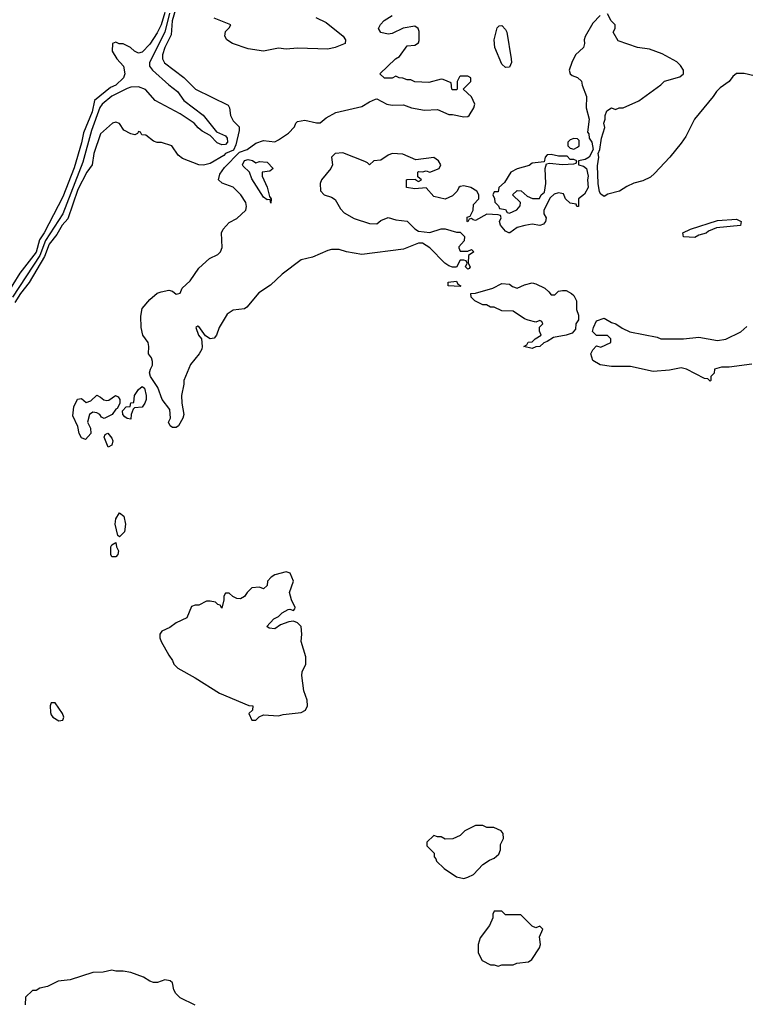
# Model space of a CAD drawing. Header units: inches. Extents: x 2348352 to 2479776, y 460422 to 613655.
# Tile 350 of 590: x 2411183 to 2415016, y 541373 to 546576. Entities that reach past the tile are written whole.
import ezdxf

# ---------------------------------------------------------------- set-up
doc = ezdxf.new("R2010")
doc.units = ezdxf.units.IN
doc.header["$MEASUREMENT"] = 0
doc.layers.add('C4514', color=7, linetype='Continuous')

msp = doc.modelspace()

# ---------------------------------------------------------------- linework, layer by layer
at = {"layer": 'C4514', "color": 4}
for points, elevation in [([(2411950, 546614), (2411930, 546549.4), (2411910, 546506.6), (2411870, 546446.6), (2411830, 546405.2), (2411810, 546399), (2411789.4, 546409.4), (2411768, 546430), (2411730, 546448.7), (2411708.7, 546448.7), (2411690, 546458), (2411674, 546450), (2411672, 546410), (2411696, 546370), (2411730.8, 546330), (2411738.8, 546290), (2411730.7, 546270), (2411690.5, 546230), (2411662, 546218), (2411578.7, 546150), (2411565.5, 546090), (2411520.9, 545979.1), (2411510, 545925.2), (2411470, 545792.7), (2411410, 545640.9), (2411312.3, 545450), (2411287.3, 545412.7), (2411270, 545348), (2411183.8, 545236.2), (2411110, 545117)], 28), ([(2411975.1, 546610), (2411950.2, 546510), (2411868.7, 546350), (2411868.5, 546330), (2411883.8, 546310), (2411970, 546232.4), (2412016.7, 546196.7), (2412050.4, 546150), (2412151.4, 546071.4), (2412222.9, 545982.9), (2412270, 545962), (2412278.5, 545950), (2412281.5, 545930), (2412270, 545917.7), (2412250, 545915.4), (2412225.8, 545925.8), (2412190, 545964), (2412147.2, 545987.2), (2412125.1, 546005.1), (2412105.2, 546030), (2412030, 546078.4), (2411899, 546150), (2411847.3, 546207.3), (2411810, 546220.7), (2411770, 546220.5), (2411750, 546212.8), (2411670, 546172.1), (2411619.5, 546130), (2411606.9, 546113.1), (2411563, 545990), (2411516.6, 545823.4), (2411411, 545550), (2411320.1, 545410), (2411289.5, 545330), (2411145.4, 545110)], 32), ([(2412006.2, 546630), (2411988.3, 546570), (2411983.4, 546496.6), (2411950, 546429.2), (2411937, 546390), (2411937.1, 546370), (2411947.6, 546347.6), (2412050.3, 546270.3), (2412111, 546210), (2412284.7, 546124.7), (2412292, 546110), (2412296, 546070), (2412310, 546042), (2412342, 546010), (2412342, 545990), (2412324.9, 545915.1), (2412313, 545887), (2412271, 545870), (2412261.6, 545858.4), (2412190, 545817), (2412153.2, 545806.8), (2412130, 545809.4), (2412042.9, 545842.9), (2412020.9, 545860.9), (2411986, 545910), (2411932.7, 545927.3), (2411910, 545928), (2411890, 545935.3), (2411850, 545966), (2411827.3, 545967.3), (2411822, 545982), (2411810, 545986), (2411804.7, 545975.3), (2411792, 545968), (2411770, 545974), (2411733.2, 545993.2), (2411710, 546028), (2411690, 546035.3), (2411674, 546030), (2411610, 545974), (2411574.4, 545870), (2411565.5, 545810), (2411537.4, 545770), (2411490, 545679.6), (2411436.7, 545523.3), (2411407.1, 545490), (2411378.4, 545441.6), (2411338.8, 545390), (2411314.2, 545325.8), (2411232.5, 545187.5), (2411186.8, 545130), (2411157.9, 545082.1)], 36), ([(2415092.7, 546272.7), (2415010, 546292.4), (2414970, 546291.5), (2414950, 546276), (2414930.4, 546249.6), (2414883.4, 546216.6), (2414863.4, 546196.6), (2414846.8, 546170), (2414746.8, 546050), (2414701.4, 545958.6), (2414676.8, 545923.2), (2414618, 545850), (2414536.9, 545763.1), (2414515.3, 545744.7), (2414474.8, 545725.2), (2414427.1, 545712.9), (2414390, 545695.3), (2414352, 545670), (2414290, 545654), (2414270, 545642), (2414253.6, 545653.6), (2414246, 545666), (2414239.3, 545710), (2414235.5, 545804.5), (2414242, 545850), (2414238, 545870), (2414248, 545890), (2414257.2, 545950), (2414273.6, 546006.4), (2414269, 546030), (2414275.3, 546050), (2414275.3, 546070), (2414284.7, 546095.3), (2414308.9, 546111.1), (2414330, 546102), (2414348.9, 546111.1), (2414370, 546111.3), (2414453.2, 546146.8), (2414570, 546231.3), (2414590, 546251), (2414670, 546274.8), (2414689, 546290), (2414689, 546310), (2414674, 546334), (2414653.8, 546353.8), (2414576.2, 546396.2), (2414510, 546421.2), (2414446, 546430), (2414344, 546464), (2414318, 546510), (2414328, 546530), (2414328, 546550), (2414308, 546570), (2414287.3, 546607.3)], 36), ([(2414250, 546598), (2414210, 546558), (2414170, 546488), (2414164, 546470), (2414166.8, 546450), (2414161, 546430), (2414118.8, 546390), (2414098.8, 546350), (2414086, 546310), (2414091.1, 546291.1), (2414101, 546281), (2414130, 546271.3), (2414151, 546251), (2414154.8, 546230), (2414178, 546170), (2414176, 546110), (2414191, 546050), (2414182, 545982), (2414190, 545974), (2414192, 545950), (2414204.7, 545930), (2414212, 545890), (2414190.9, 545849.1), (2414170, 545838), (2414134, 545830), (2414134, 545810), (2414162, 545802), (2414178, 545790), (2414186.8, 545750), (2414182.8, 545730), (2414186.8, 545690), (2414166.4, 545653.6), (2414134, 545630), (2414134, 545590), (2414126, 545590), (2414122, 545602), (2414090, 545606), (2414066, 545630), (2414055.3, 545655.3), (2414030, 545662), (2414006, 545654), (2413984.7, 545635.3), (2413952, 545570), (2413952, 545550), (2413964.7, 545530), (2413961, 545510), (2413950, 545495.3), (2413930, 545489.4), (2413890, 545495.3), (2413851, 545489), (2413810, 545478), (2413772, 545450), (2413766, 545450), (2413750, 545458), (2413722, 545490), (2413718, 545510), (2413726, 545530), (2413722, 545542), (2413710, 545546), (2413650, 545548), (2413590, 545515.3), (2413578, 545518), (2413570, 545526), (2413558, 545522), (2413550, 545508), (2413546, 545510), (2413547.3, 545532.7), (2413562, 545538), (2413578, 545570), (2413580.4, 545599.6), (2413608, 545630), (2413608, 545650), (2413598, 545670), (2413566, 545690), (2413530, 545698), (2413510, 545695.3), (2413502, 545690), (2413494, 545670), (2413470, 545646), (2413430, 545628), (2413370, 545642), (2413330, 545688), (2413270, 545682), (2413226, 545690), (2413226, 545730), (2413230, 545732), (2413274, 545734), (2413274, 545730), (2413290, 545722), (2413306, 545730), (2413286, 545746), (2413286, 545770), (2413290, 545774), (2413310, 545772), (2413330, 545778), (2413350, 545771), (2413398, 545790), (2413408, 545810), (2413395.3, 545830), (2413370, 545848.7), (2413276.4, 545836.4), (2413206.3, 545866.3), (2413150, 545869.3), (2413130, 545861.2), (2413090, 545834), (2413054, 545830), (2413030, 545808.7), (2413020.4, 545820.4), (2413007, 545827), (2412890, 545872.7), (2412850, 545869.2), (2412830.8, 545850), (2412834.8, 545810), (2412827.3, 545790), (2412777.3, 545730), (2412770.8, 545710), (2412771.3, 545671.3), (2412792, 545650), (2412830, 545638), (2412850, 545626), (2412877.4, 545577.4), (2412896.2, 545556.2), (2412950, 545524.9), (2413030, 545498.8), (2413070, 545498), (2413090, 545516), (2413130, 545531), (2413170, 545518), (2413230, 545511.3), (2413270, 545471.3), (2413290, 545458), (2413350, 545451), (2413410, 545471.3), (2413430, 545472), (2413490, 545454), (2413510, 545454), (2413532, 545430), (2413531.6, 545408.4), (2413503.6, 545376.4), (2413502, 545370), (2413510, 545354), (2413550, 545354), (2413570, 545362), (2413582, 545350), (2413554, 545330), (2413552, 545290), (2413562, 545270), (2413558, 545262), (2413550, 545258), (2413538, 545270), (2413546, 545290), (2413542, 545302), (2413530, 545306), (2413510, 545306), (2413490, 545268), (2413470, 545268.7), (2413450, 545276), (2413429.5, 545289.5), (2413349, 545370), (2413310, 545395.3), (2413290, 545395.3), (2413210, 545364), (2412990, 545336), (2412910, 545349.2), (2412870, 545361.2), (2412830, 545361.2), (2412810, 545357.2), (2412730, 545321.2), (2412670, 545306.6), (2412570, 545232.3), (2412507.1, 545172.9), (2412447.1, 545132.9), (2412383.5, 545056.5), (2412370, 545048), (2412310, 545041.2), (2412279.8, 545020.2), (2412236, 544950), (2412222.8, 544910), (2412210, 544894), (2412189.4, 544889.4), (2412165.2, 544905.2), (2412130, 544955.3), (2412123.6, 544956.4), (2412114, 544950), (2412127.7, 544910), (2412142.8, 544890), (2412147.3, 544850), (2412144.5, 544835.5), (2412131, 544810), (2412086, 544754), (2412050.6, 544670), (2412050.5, 544650), (2412037.3, 544590), (2412038.8, 544550), (2412050.8, 544490), (2412044.7, 544470), (2412022, 544430), (2412010, 544422), (2411990, 544422), (2411978, 544430), (2411969.2, 544449.2), (2411979, 544470), (2411976.6, 544516.6), (2411935.1, 544570), (2411911.9, 544631.9), (2411873.2, 544690), (2411869.3, 544710.7), (2411873.2, 544730), (2411884, 544750), (2411884, 544770), (2411879, 544790), (2411864, 544810), (2411866, 544850), (2411861.2, 544870), (2411834, 544910), (2411825.2, 544950), (2411822.7, 545010), (2411829.3, 545049.3), (2411870, 545097.3), (2411910, 545130.6), (2411930, 545139.1), (2411970, 545147.3), (2411990, 545141), (2412010, 545126), (2412030, 545132), (2412041.6, 545158.4), (2412083.9, 545196.1), (2412130, 545264), (2412186.2, 545313.8), (2412230, 545334.9), (2412243.6, 545350), (2412252.3, 545372.3), (2412248.7, 545450), (2412258, 545470), (2412290, 545504.7), (2412330, 545526), (2412377.2, 545570), (2412381.6, 545590), (2412378, 545610), (2412350.8, 545650.8), (2412310, 545691.5), (2412251.9, 545711.9), (2412233.2, 545730), (2412240.1, 545759.9), (2412264.4, 545795.6), (2412344.2, 545875.8), (2412384, 545890), (2412430, 545924), (2412470, 545937.3), (2412530, 545931.3), (2412550, 545941), (2412603.2, 545976.8), (2412635.3, 546010), (2412642, 546030), (2412650, 546038), (2412690, 546046), (2412750, 546030.8), (2412770, 546031), (2412802.7, 546057.3), (2412853.6, 546086.4), (2412990, 546117.3), (2413030, 546142.8), (2413063.1, 546156.9), (2413070, 546158), (2413122, 546130), (2413150, 546123.8), (2413210, 546127.3), (2413252, 546110), (2413322, 546098), (2413390, 546101), (2413450, 546074.8), (2413470, 546076), (2413530, 546062.8), (2413550, 546064.7), (2413558, 546070), (2413582, 546110), (2413588, 546130), (2413568.9, 546168.9), (2413526, 546210), (2413566, 546250), (2413566, 546270), (2413550, 546278), (2413510, 546278), (2413505.4, 546274.6), (2413494, 546250), (2413494, 546210), (2413490, 546206), (2413470, 546206), (2413466, 546210), (2413462, 546242), (2413420.4, 546260.4), (2413410, 546262), (2413344.7, 546244.7), (2413270, 546248.7), (2413250, 546258), (2413230, 546258), (2413207.3, 546267.3), (2413188.4, 546268.4), (2413170, 546278), (2413150, 546268), (2413110, 546268), (2413086, 546290), (2413168, 546370), (2413190, 546382), (2413230, 546438), (2413270, 546442), (2413290, 546454), (2413294, 546466), (2413293.2, 546513.2), (2413288, 546530), (2413270, 546542), (2413208, 546532), (2413150, 546504), (2413130, 546499), (2413090, 546508), (2413078, 546530), (2413088.7, 546551.3), (2413108.7, 546571.3), (2413150, 546598)], 36), ([(2412747.3, 546587.3), (2412801.1, 546561.1), (2412892, 546490), (2412904.7, 546470), (2412902, 546450), (2412850, 546428.7), (2412810, 546421.2), (2412650, 546426), (2412590, 546421.2), (2412550, 546426), (2412470, 546409.5), (2412390, 546422.7), (2412308, 546450), (2412278, 546470), (2412266, 546490), (2412270, 546514), (2412290, 546534), (2412298, 546550), (2412210, 546585.1)], 36), ([(2415050, 544756), (2414930, 544739.5), (2414890, 544739.3), (2414854, 544730), (2414851.6, 544708.4), (2414834, 544690), (2414834, 544670), (2414830, 544666), (2414818, 544678), (2414800.4, 544680.4), (2414706, 544730), (2414676.5, 544736.5), (2414615.3, 544724.7), (2414530, 544717.2), (2414410, 544744.5), (2414310, 544743.7), (2414250, 544753.2), (2414210, 544775.3), (2414199.3, 544810), (2414210, 544831.3), (2414230, 544852), (2414253.6, 544846.4), (2414306, 544870), (2414306, 544890), (2414287.3, 544907.3), (2414230, 544908), (2414209.3, 544929.3), (2414214, 544950), (2414230, 544984.7), (2414270, 544998.8), (2414310, 544976), (2414332, 544970), (2414366, 544946), (2414406, 544926), (2414550, 544898), (2414570, 544890.6), (2414690, 544890.6), (2414770, 544899.1), (2414870, 544880.7), (2414912.5, 544887.5), (2414992.9, 544927.1), (2415024.7, 544955.3)], 36), ([(2412109.3, 541369.3), (2412030, 541408), (2412008, 541430), (2411998, 541450), (2411990, 541486), (2411978, 541498), (2411950, 541502), (2411911.1, 541488.9), (2411890, 541489), (2411870, 541495.3), (2411836.5, 541516.5), (2411770, 541542), (2411728.9, 541548.9), (2411690, 541549), (2411670, 541554), (2411623.1, 541543.1), (2411570, 541542), (2411450, 541502), (2411385.4, 541494.6), (2411330, 541468), (2411290, 541458), (2411270, 541446), (2411250, 541446), (2411214, 541410), (2411212, 541370)], 44)]:
    msp.add_lwpolyline(points, dxfattribs=dict(at, elevation=elevation))
for points, elevation in [([(2413750, 546322.9), (2413730, 546342), (2413693, 546430), (2413689.6, 546470), (2413706, 546534), (2413716.5, 546543.5), (2413730, 546544.9), (2413750, 546524), (2413756.5, 546510), (2413779.6, 546370), (2413780.3, 546350), (2413770, 546326)], 32), ([(2414110, 545948), (2414090, 545942), (2414078, 545930), (2414078, 545910), (2414090, 545898), (2414110, 545891.3), (2414130, 545902), (2414138, 545910), (2414138, 545938), (2414130, 545946)], 36), ([(2412430, 545820.7), (2412450, 545826.8), (2412490, 545822.8), (2412522, 545790), (2412504.7, 545775.3), (2412464.7, 545770), (2412464.7, 545750), (2412490.5, 545690.5), (2412502, 545642), (2412511.1, 545628.9), (2412510, 545606), (2412506, 545626), (2412490, 545624), (2412470, 545639), (2412410, 545735.3), (2412397.2, 545770), (2412363, 545803), (2412360.7, 545810), (2412370, 545831.7), (2412390, 545836.9), (2412412.6, 545832.6)], 32), ([(2413990, 545864), (2413970, 545862), (2413958, 545850), (2413954, 545826), (2413890, 545818), (2413874.4, 545805.6), (2413810, 545789), (2413778, 545770), (2413743.6, 545716.4), (2413714, 545690), (2413710, 545666), (2413690, 545666), (2413682, 545650), (2413692, 545632), (2413692.7, 545612.7), (2413712.7, 545592.7), (2413718, 545578), (2413750, 545574), (2413758, 545558), (2413770, 545554), (2413790, 545562), (2413808.4, 545571.6), (2413827.3, 545592.7), (2413828, 545610), (2413786, 545650), (2413810, 545674), (2413831.6, 545671.6), (2413863.6, 545643.6), (2413891.6, 545631.6), (2413928, 545632), (2413938, 545650), (2413954.6, 545665.4), (2413962.7, 545710), (2413958, 545790), (2413966, 545814), (2413982, 545818), (2414050, 545811.3), (2414110, 545814), (2414122, 545818), (2414126, 545830), (2414110, 545838), (2414090, 545838), (2414074.6, 545854.6), (2414030, 545856)], 36), ([(2414750, 545425.2), (2414689, 545429), (2414686, 545450), (2414726, 545470), (2414870, 545516), (2414970, 545522), (2414994, 545510), (2414990, 545489), (2414863.6, 545476.4), (2414821, 545459), (2414810, 545448.7), (2414770, 545438)], 36), ([(2413510, 545166), (2413446, 545170), (2413446, 545190), (2413490, 545194), (2413498, 545178), (2413514, 545170)], 36), ([(2413990, 545122), (2414010, 545122), (2414030, 545142), (2414050, 545146), (2414070, 545146), (2414098, 545130), (2414110, 545118), (2414124, 545090), (2414124.7, 545044.7), (2414134.4, 545014.4), (2414134.8, 544990), (2414121, 544970), (2414118.8, 544941.2), (2414101, 544919), (2414070, 544909), (2414002.8, 544897.2), (2413970, 544875.3), (2413951.1, 544868.9), (2413930, 544848.7), (2413910, 544848), (2413890, 544838), (2413846, 544850), (2413862, 544858), (2413868.4, 544871.6), (2413890, 544874), (2413906, 544890), (2413938, 544910), (2413928, 544930), (2413928, 544952), (2413946, 544970), (2413942, 544982), (2413930, 544986), (2413910, 544978), (2413869.1, 544989.1), (2413850, 544995.3), (2413790, 545035.3), (2413730, 545038), (2413690, 545058), (2413670, 545058), (2413648.7, 545068.7), (2413630, 545069), (2413588, 545090), (2413568, 545110), (2413566, 545130), (2413590, 545132), (2413682, 545158), (2413730, 545182), (2413770, 545178), (2413786, 545166), (2413810, 545158), (2413850, 545176), (2413890, 545186), (2413910, 545181), (2413956.8, 545156.8), (2413978.8, 545138.8)], 36), ([(2411770, 544466), (2411750, 544468), (2411738, 544478), (2411728, 544490), (2411726, 544510), (2411746, 544530), (2411767.3, 544532.7), (2411770, 544552), (2411786, 544554), (2411788.7, 544590), (2411810, 544622), (2411830, 544638), (2411842, 544630), (2411850.8, 544590), (2411850.7, 544569.3), (2411844.7, 544550), (2411830, 544528), (2411790, 544526), (2411782, 544518), (2411772, 544490)], 36), ([(2411644, 544564), (2411654, 544566), (2411689.6, 544590.4), (2411702.8, 544582.8), (2411711.1, 544568.9), (2411712, 544548), (2411698, 544522), (2411690, 544518), (2411670.6, 544489.4), (2411629, 544469), (2411615.3, 544475.3), (2411606, 544490), (2411590, 544498), (2411570, 544502), (2411552, 544490), (2411542, 544450), (2411556.9, 544416.9), (2411558, 544390), (2411530, 544358), (2411510, 544366), (2411498, 544390), (2411490, 544426), (2411463.1, 544483.1), (2411468.7, 544530), (2411489.1, 544570.9), (2411510, 544574), (2411534, 544554), (2411558, 544562), (2411590, 544592), (2411610, 544582), (2411626.8, 544566.8)], 36), ([(2411650, 544318), (2411629.5, 544369.5), (2411635.3, 544384.7), (2411648.9, 544391.1), (2411670, 544364.7), (2411675.5, 544350), (2411670, 544328)], 36), ([(2411710, 543844), (2411702, 543850), (2411687.8, 543910), (2411690, 543938), (2411710, 543971), (2411732.8, 543952.8), (2411741.6, 543910), (2411737.3, 543870)], 36), ([(2411670, 543738), (2411664, 543750), (2411665.2, 543790), (2411670, 543802), (2411690, 543814), (2411694.8, 543790), (2411704.7, 543770), (2411702, 543750), (2411690, 543738)], 36), ([(2412590, 543659.3), (2412530, 543642), (2412512, 543630), (2412492, 543610), (2412490, 543586), (2412470, 543568), (2412450, 543578), (2412410, 543574), (2412384.7, 543550), (2412370, 543528), (2412350, 543515.3), (2412330, 543518), (2412308.4, 543528.4), (2412290, 543546), (2412270, 543546), (2412262, 543530), (2412262, 543510), (2412250, 543466), (2412242, 543482), (2412230, 543486), (2412218, 543498), (2412190, 543504), (2412170, 543504), (2412130, 543482), (2412110, 543482), (2412090, 543475.3), (2412065.4, 543414.6), (2412010, 543389), (2411975.9, 543364.1), (2411934.4, 543345.6), (2411922.8, 543330), (2411922.8, 543310), (2411930.8, 543290), (2411970, 543218), (2411991, 543190), (2411998, 543170), (2412018, 543150), (2412110, 543098.8), (2412238, 543018), (2412392.7, 542952.7), (2412414, 542950), (2412412.7, 542927.3), (2412394, 542910), (2412410, 542874), (2412430, 542874), (2412447.3, 542892.7), (2412470, 542902), (2412550, 542898), (2412574.6, 542905.4), (2412670, 542916), (2412692.7, 542927.3), (2412704, 542950), (2412701.2, 542981.2), (2412684, 543030), (2412674, 543110), (2412675.3, 543130), (2412695.3, 543170), (2412695.3, 543210), (2412669, 543290), (2412672.7, 543330), (2412669.2, 543369.2), (2412650, 543388.7), (2412630, 543398), (2412605.4, 543394.6), (2412561, 543379), (2412530, 543358), (2412500.4, 543360.4), (2412488, 543370), (2412526, 543410), (2412550, 543422), (2412570, 543442), (2412600.4, 543459.6), (2412610, 543462), (2412630, 543454), (2412636.4, 543463.6), (2412638, 543470), (2412618, 543510), (2412608.7, 543548.7), (2412629.3, 543610), (2412611.5, 543651.5)], 44), ([(2411370, 542966), (2411350, 542966), (2411344.7, 542950), (2411345.4, 542914.6), (2411350, 542902), (2411358, 542890), (2411390, 542871.3), (2411410, 542874), (2411415.3, 542890), (2411408.7, 542910)], 44), ([(2413630, 542318), (2413590, 542318), (2413534, 542290), (2413510, 542266), (2413471.6, 542248.4), (2413430, 542246), (2413410, 542258), (2413390, 542258), (2413370, 542266), (2413334, 542230), (2413334, 542210), (2413371.6, 542171.6), (2413372.7, 542152.7), (2413382, 542142), (2413384.7, 542130), (2413424.7, 542090), (2413490, 542046.8), (2413530, 542038), (2413550, 542044.7), (2413580.4, 542059.6), (2413630, 542112), (2413664.7, 542135.3), (2413690, 542144.7), (2413713.6, 542166.4), (2413722, 542190), (2413723.1, 542216.9), (2413738, 542250), (2413736.4, 542276.4), (2413726, 542290), (2413687.3, 542307.3), (2413650, 542308)], 44), ([(2413730, 541866), (2413690, 541866), (2413682, 541850), (2413682, 541830), (2413664.7, 541790), (2413615.3, 541724.7), (2413604.7, 541690), (2413605.4, 541645.4), (2413625.4, 541605.4), (2413670, 541582), (2413690, 541582), (2413710, 541574), (2413730, 541582), (2413790, 541582), (2413808.9, 541591.1), (2413870, 541598), (2413888, 541610), (2413929.1, 541670.9), (2413934, 541690), (2413928, 541730), (2413946, 541770), (2413930, 541786), (2413910, 541778), (2413890, 541786), (2413830, 541846), (2413750, 541846)], 44)]:
    msp.add_lwpolyline(points, close=True, dxfattribs=dict(at, elevation=elevation))

doc.saveas('drawing.dxf')
